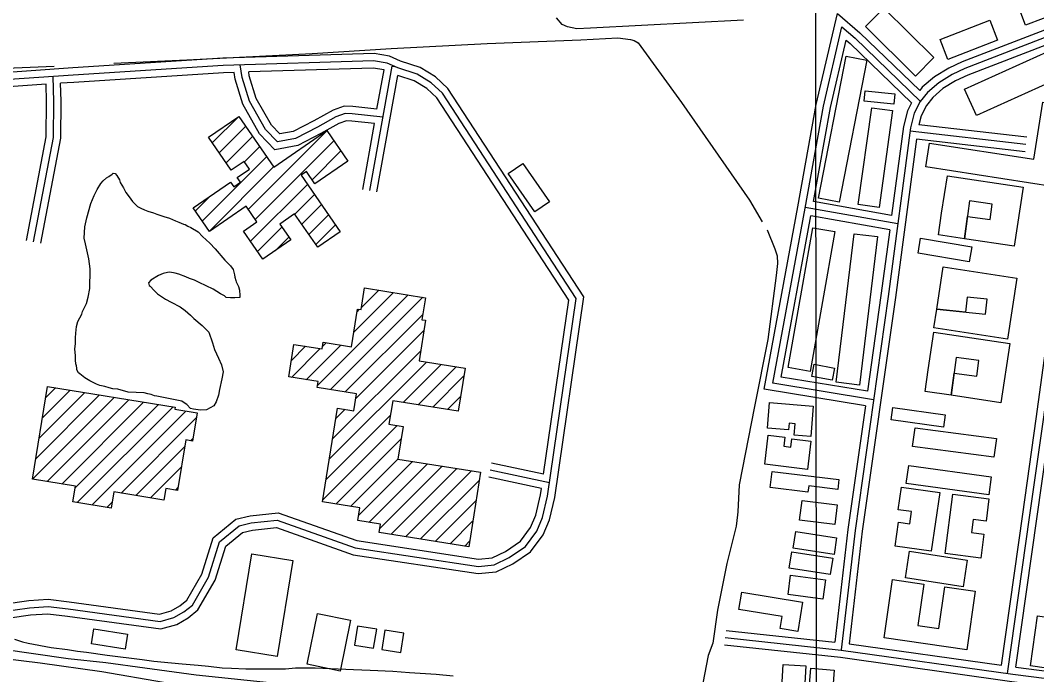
# Model space of a CAD drawing. Extents: x 3297735 to 3335592, y 670436 to 695807.
# Drawn here: x 3326483 to 3328585, y 688032 to 689386 of the extents above; entities that cross this region are included whole.
import ezdxf

# ---------------------------------------------------------------- set-up
doc = ezdxf.new("R2010")
doc.units = 0
for name, color, linetype in [('V-BLDG-OTLN', 7, 'Continuous'), ('V-GRID-MAJR', 7, 'Continuous'), ('V-ROAD-CNTR', 7, 'Continuous'), ('V-SITE-OTLN', 7, 'Continuous'), ('V-SITE-VEGE', 7, 'Continuous'), ('V-TOPO-SHOR', 7, 'Continuous')]:
    doc.layers.add(name, color=color, linetype=linetype)

msp = doc.modelspace()

# ---------------------------------------------------------------- linework, layer by layer
at = {"layer": 'V-BLDG-OTLN'}
for p, q in [((3326880, 689132.5), (3326934.6, 689187.1)), ((3326894.4, 689111.6), (3326949, 689166.2)), ((3326954.2, 688994.7), (3327117, 689157.5)), ((3326908.8, 689090.7), (3326963.5, 689145.3)), ((3326968.7, 688973.7), (3327131.5, 689136.5)), ((3326946.5, 689093), (3326977.9, 689124.4)), ((3327086.4, 689056.1), (3327145.9, 689115.6)), ((3326859.6, 688970.8), (3326992.3, 689103.4)), ((3327160.3, 689094.6), (3327160.3, 689094.7)), ((3326874.1, 688949.8), (3327006.8, 689082.5)), ((3326959.1, 688928.8), (3327076.8, 689046.5)), ((3326845.2, 688991.7), (3326875.4, 689021.9)), ((3327050.6, 688984.9), (3327091.3, 689025.6)), ((3328445.8, 689012.2), (3328435.2, 688934)), ((3327065, 688964), (3327105.7, 689004.7)), ((3327079.5, 688943.1), (3327120.1, 688983.8)), ((3328381.3, 688942.1), (3328388, 688986.8)), ((3328435.2, 688934), (3328441.4, 688980)), ((3326944.7, 688949.7), (3326945.3, 688950.4)), ((3326973.6, 688907.9), (3327024.2, 688958.5)), ((3327093.9, 688922.2), (3327134.6, 688962.8)), ((3327009.9, 688908.9), (3327038.6, 688937.6)), ((3328435.2, 688934), (3328381.3, 688942.1)), ((3328377.8, 688788.5), (3328390.9, 688875.8)), ((3327172.8, 688740.9), (3327254.6, 688822.7)), ((3327188.3, 688791.7), (3327224.2, 688827.6)), ((3327097.5, 688630.2), (3327285.1, 688817.8)), ((3327124.6, 688622), (3327315.6, 688813)), ((3327179.6, 688783), (3327184.6, 688788.1)), ((3328437.4, 688782.4), (3328377.8, 688788.5)), ((3327155.1, 688617.1), (3327315.3, 688777.3)), ((3327176.7, 688603.3), (3327317.7, 688744.3)), ((3327107.7, 688711.1), (3327115.4, 688718.8)), ((3327043.5, 688682.3), (3327072.9, 688711.7)), ((3327043.9, 688647.3), (3327103.4, 688706.8)), ((3327074.3, 688642.4), (3327145.8, 688713.9)), ((3327128.8, 688520.1), (3327310.9, 688702.2)), ((3327122, 688478), (3327323.1, 688679.1)), ((3327274.9, 688595.5), (3327353.6, 688674.2)), ((3328418.2, 688688.5), (3328407.5, 688610.3)), ((3328418.2, 688688.5), (3328407.5, 688610.3)), ((3327305.4, 688590.6), (3327384.1, 688669.3)), ((3328353.7, 688618.4), (3328360.4, 688663.1)), ((3328353.7, 688618.4), (3328360.4, 688663.1)), ((3328407.5, 688610.3), (3328413.8, 688656.3)), ((3328407.5, 688610.3), (3328413.8, 688656.3)), ((3327335.8, 688585.7), (3327400.4, 688650.3)), ((3326515, 688479), (3326647, 688611)), ((3326521.9, 688521.3), (3326616.6, 688616)), ((3326528.8, 688563.6), (3326586.2, 688621)), ((3326535.8, 688605.9), (3326555.9, 688626)), ((3328407.5, 688610.3), (3328353.7, 688618.4)), ((3328407.5, 688610.3), (3328353.7, 688618.4)), ((3326508, 688436.7), (3326677.4, 688606)), ((3326538.4, 688431.7), (3326707.7, 688601.1)), ((3326568.8, 688426.7), (3326738.1, 688596.1)), ((3326596.5, 688419.2), (3326768.5, 688591.1)), ((3327366.3, 688580.8), (3327393.7, 688608.2)), ((3326600.9, 688388.2), (3326798.9, 688586.1)), ((3326631.3, 688383.2), (3326825.6, 688577.5)), ((3327115.3, 688435.9), (3327248.1, 688568.7)), ((3327135.5, 688562.2), (3327154.7, 688581.3)), ((3326691.4, 688407.9), (3326846.9, 688563.4)), ((3327108.6, 688393.8), (3327262.5, 688547.7)), ((3326835.1, 688516.3), (3326839.9, 688521.1)), ((3327135.5, 688385.3), (3327270.6, 688520.5)), ((3326721.8, 688403), (3326823.3, 688504.5)), ((3327165.9, 688380.5), (3327263.9, 688478.4)), ((3327182.5, 688361.7), (3327294.3, 688473.5)), ((3327203.6, 688347.4), (3327324.8, 688468.6)), ((3327226.6, 688335), (3327355.3, 688463.7)), ((3326752.1, 688398), (3326816.3, 688462.2)), ((3327249.7, 688322.8), (3327385.8, 688458.9)), ((3327280.2, 688318), (3327416.3, 688454)), ((3327310.7, 688313.1), (3327432.2, 688434.6)), ((3326803.7, 688414.2), (3326809.4, 688419.9)), ((3326661.7, 688378.2), (3326673, 688389.5)), ((3327341.2, 688308.2), (3327425.5, 688392.5)), ((3327371.6, 688303.3), (3327418.8, 688350.4)), ((3327402.1, 688298.4), (3327412, 688308.3))]:
    msp.add_line(p, q, dxfattribs=at)
for points in [[(3328529, 689462.4), (3328638.9, 689503.5), (3328671.3, 689416.8), (3328561.4, 689375.7)], [(3328268.3, 689411.1), (3328371.9, 689308.8), (3328334, 689270.5), (3328230.4, 689372.7)], [(3328384.7, 689345.9), (3328487.6, 689385.8), (3328503.6, 689344.6), (3328400.7, 689304.8)], [(3328133.4, 689018.2), (3328190.9, 689311.9), (3328233.5, 689303.6), (3328176, 689009.8)], [(3328435.6, 689243.6), (3328606, 689320.7), (3328630.8, 689265.9), (3328460.4, 689188.8)], [(3328230.2, 689240.1), (3328291.4, 689234), (3328289.3, 689212.7), (3328228.1, 689218.8)], [(3328215.6, 689004.7), (3328243.4, 689205), (3328286.5, 689199), (3328258.7, 688998.7)], [(3328362.6, 689131.9), (3328578.6, 689098.3), (3328597.1, 689216.8), (3328646.7, 689209.1), (3328620.7, 689041.4), (3328355, 689082.7)], [(3326934.6, 689187.1), (3327007.1, 689082), (3327116.9, 689157.7), (3327160.3, 689094.7), (3327092.2, 689047.7), (3327074.7, 689073), (3327063.8, 689065.5), (3327144.5, 688948.4), (3327098, 688916.3), (3327050.3, 688985.4), (3327020, 688964.5), (3327042.7, 688931.5), (3326984.8, 688891.6), (3326944.6, 688949.9), (3326972.1, 688968.8), (3326949.8, 689001.1), (3326874.5, 688949.2), (3326840.8, 688998), (3326917.8, 689051.1), (3326924.3, 689041.6), (3326938.2, 689051.2), (3326931.6, 689060.8), (3326956.8, 689078.1), (3326945.8, 689094), (3326919.2, 689075.7), (3326872.1, 689144)], [(3327547, 688989.5), (3327492, 689068.9), (3327522, 689089.7), (3327577.1, 689010.3)], [(3328070.7, 688667.5), (3328121.7, 688956.8), (3328167.3, 688948.7), (3328116.3, 688659.5)], [(3328170.2, 688637.2), (3328207.2, 688944.3), (3328255.3, 688938.5), (3328218.4, 688631.4)], [(3328445.1, 688886.6), (3328339.3, 688904.2), (3328344.4, 688935), (3328450.2, 688917.4)], [(3327263.9, 688478.4), (3327434.9, 688451), (3327410.2, 688297.1), (3327225.2, 688326.8), (3327227.9, 688343.5), (3327180.8, 688351), (3327185, 688377.4), (3327107.9, 688389.7), (3327139, 688583.8), (3327172.7, 688578.4), (3327178.3, 688613.4), (3327096.9, 688626.4), (3327098.8, 688638.5), (3327038.1, 688648.2), (3327048.9, 688715.6), (3327106.9, 688706.3), (3327109.1, 688719.8), (3327167.9, 688710.4), (3327180.5, 688788.7), (3327187.7, 688787.6), (3327194.8, 688832.3), (3327320.9, 688812.1), (3327313.6, 688766.6), (3327321, 688765.4), (3327307.6, 688681.5), (3327403, 688666.3), (3327388.7, 688577.3), (3327253, 688599), (3327245.2, 688550.5), (3327274.6, 688545.8)], [(3328161.7, 688641.4), (3328119.5, 688649.2), (3328124.2, 688674.5), (3328166.4, 688666.7)], [(3326508, 688436.7), (3326539.5, 688628.7), (3326803.4, 688585.4), (3326802.7, 688581.3), (3326848.6, 688573.7), (3326839, 688515.7), (3326825.5, 688517.9), (3326808.3, 688413.5), (3326784.1, 688417.4), (3326780.1, 688393.4), (3326676.4, 688410.4), (3326670.9, 688376.7), (3326591.7, 688389.7), (3326597, 688422.1)], [(3328032.1, 688595.2), (3328122.7, 688587.9), (3328117.7, 688525.2), (3328083.3, 688527.9), (3328085.2, 688551.3), (3328072.7, 688552.3), (3328071.7, 688538.9), (3328027.8, 688542.4)], [(3328287.3, 688585.1), (3328395.4, 688570.1), (3328391.8, 688544.6), (3328283.7, 688559.6)], [(3328110.8, 688457.1), (3328022.2, 688467.7), (3328029.4, 688527.7), (3328063.8, 688523.6), (3328061.6, 688504.9), (3328076.5, 688503.1), (3328078.5, 688520.1), (3328117.8, 688515.4)], [(3328496.2, 688482.3), (3328328, 688504.6), (3328333.2, 688543.1), (3328501.3, 688520.8)], [(3328320, 688465.2), (3328490.7, 688441.6), (3328485.5, 688404.1), (3328314.8, 688427.6)], [(3328173.3, 688415.4), (3328113.2, 688422.7), (3328111.6, 688409.9), (3328033.8, 688419.3), (3328037.8, 688452.7), (3328175.8, 688435.9)], [(3328384, 688409), (3328366.7, 688287.6), (3328291.8, 688298.3), (3328298.9, 688347.9), (3328322.1, 688344.5), (3328325.7, 688369.6), (3328298.3, 688373.5), (3328305, 688420.3)], [(3328395.1, 688282.9), (3328411.2, 688405.7), (3328485.8, 688395.9), (3328479.9, 688350.1), (3328453.3, 688353.6), (3328449.7, 688326.2), (3328475.4, 688322.8), (3328468.9, 688273.3)], [(3328099.6, 688393), (3328172.2, 688383.7), (3328167, 688342.7), (3328094.4, 688351.9)], [(3328086.3, 688328.5), (3328170.9, 688315.3), (3328165.6, 688281), (3328081, 688294.2)], [(3326929.5, 688083.7), (3326962.1, 688282.1), (3327046.6, 688268.3), (3327014, 688069.8)], [(3328078.4, 688286.8), (3328163, 688273.7), (3328157.7, 688239.4), (3328073.1, 688252.5)], [(3328321.8, 688287.8), (3328441, 688269.2), (3328432.4, 688214.1), (3328313.2, 688232.7)], [(3328075.8, 688238.4), (3328147.8, 688228.8), (3328142.4, 688188.5), (3328070.4, 688198.1)], [(3328269.1, 688108.3), (3328286.3, 688229.1), (3328351.2, 688219.9), (3328339.1, 688134.4), (3328382.4, 688128.2), (3328394.6, 688214), (3328457.4, 688205), (3328440.2, 688084)], [(3327974.8, 688203.4), (3328100.6, 688182.4), (3328090.5, 688121.7), (3328054.1, 688127.8), (3328058.2, 688152.6), (3327968.8, 688167.5)], [(3327076, 688053.9), (3327097.6, 688159.3), (3327166.1, 688145.3), (3327144.5, 688039.9)], [(3328586.3, 688154), (3328841.1, 688118.2), (3328827.3, 688019.7), (3328777.6, 688026.7), (3328783.8, 688070.8), (3328639.7, 688091), (3328632.8, 688041.9), (3328571.7, 688050.5)], [(3326635.1, 688127.3), (3326704.9, 688116.4), (3326700.1, 688085.3), (3326630.3, 688096.2)], [(3327220, 688126.9), (3327180.5, 688133.1), (3327174.2, 688093.6), (3327213.7, 688087.4)], [(3327276.1, 688118), (3327236.6, 688124.3), (3327230.3, 688084.8), (3327269.8, 688078.5)], [(3328054.7, 687957), (3328060.3, 688053.4), (3328107.4, 688050.6), (3328101.7, 687954.2)], [(3328109.9, 687954.1), (3328117.4, 688046), (3328166.1, 688042), (3328158.6, 687950.2)]]:
    msp.add_lwpolyline(points, close=True, dxfattribs=at)
for points in [[(3328388, 688986.8), (3328399.8, 689064.4), (3328556.4, 689040.8), (3328538, 688918.5), (3328435.2, 688934)], [(3328441.4, 688980), (3328488.5, 688973.6), (3328492.8, 689005.8), (3328445.8, 689012.2)], [(3328390.9, 688875.8), (3328543.3, 688852.8), (3328524.2, 688726.5), (3328371.9, 688749.5), (3328377.8, 688788.5)], [(3328377.8, 688788.5), (3328478.8, 688778.1), (3328481.9, 688809.2)], [(3328481.9, 688809.2), (3328440.6, 688813.5), (3328437.4, 688782.4)], [(3328360.4, 688663.1), (3328372.1, 688740.7), (3328528.8, 688717.1), (3328510.3, 688594.8), (3328407.5, 688610.3)], [(3328360.4, 688663.1), (3328372.1, 688740.7), (3328528.8, 688717.1), (3328510.3, 688594.8), (3328407.5, 688610.3)], [(3328413.8, 688656.3), (3328460.8, 688649.9), (3328465.2, 688682), (3328418.2, 688688.5)], [(3328413.8, 688656.3), (3328460.8, 688649.9), (3328465.2, 688682), (3328418.2, 688688.5)]]:
    msp.add_lwpolyline(points, dxfattribs=at)
at = {"layer": 'V-GRID-MAJR'}
msp.add_lwpolyline([(3328121.1, 694023.3), (3328122.9, 692632.1), (3328125.9, 690334.1), (3328128.8, 688099.3), (3328131.9, 685737.5), (3328135.3, 683120.4), (3328137.8, 681237.4), (3328140.4, 679290.1), (3328142.4, 677694.2), (3328144.6, 676034.3), (3328144.9, 675838.7)], dxfattribs=at)
at = {"layer": 'V-ROAD-CNTR'}
for points in [[(3329802.2, 689794.1), (3329637.7, 689690.4), (3329546.1, 689626.8), (3329350.2, 689580.2), (3329061.5, 689517.6), (3328788.7, 689422.6), (3328436.3, 689285.9), (3328409.7, 689273.5), (3328381.9, 689256.7), (3328358.9, 689236.8), (3328343.9, 689217.6), (3328331.4, 689193.5), (3328323.7, 689163.4), (3328277.4, 688814.4), (3328209.1, 688330.8), (3328180, 688083.5)], [(3329072.6, 689537.3), (3328783.5, 689436.7), (3328430.4, 689299.7), (3328402.7, 689286.8), (3328373.1, 689268.9), (3328348, 689247.2), (3328342.6, 689240.4)], [(3328230.4, 688588.8), (3328021.4, 688623), (3328090.9, 689000.3), (3328128.8, 689211.4), (3328172.8, 689400.2), (3328219.1, 689359.8), (3328342.6, 689240.4)], [(3328247.3, 688601.2), (3328038.9, 688635.3), (3328105.6, 688997.6), (3328143.5, 689208.4), (3328181.7, 689372.5), (3328209, 689348.8), (3328344.2, 689218)], [(3328524.4, 688034.9), (3328570.6, 688362), (3328598.5, 688559.9), (3328635.2, 688825.9), (3328656.2, 689000.7), (3328689.4, 689265.8), (3328691, 689317.1), (3328670.9, 689376.9)], [(3328661.7, 689357.3), (3328442.2, 689272.1), (3328416.8, 689260.3), (3328390.8, 689244.6), (3328369.8, 689226.4), (3328356.5, 689209.5), (3328345.5, 689188.2), (3328340.8, 689169.8)], [(3328511.6, 688051.8), (3328555.8, 688364.1), (3328583.6, 688561.9), (3328620.3, 688827.8), (3328641.3, 689002.5), (3328674.4, 689267), (3328676, 689314.9), (3328661.7, 689357.3)], [(3328123.2, 689010.8), (3328158.2, 689205.4), (3328190.7, 689344.8), (3328198.8, 689337.7), (3328325.6, 689215)], [(3326384.9, 688138.9), (3326503.9, 688156), (3326540.1, 688158.3), (3326580.4, 688153.4), (3326773.4, 688127), (3326806.6, 688136.5), (3326829.9, 688149.9), (3326850.5, 688166.6), (3326885.7, 688228), (3326907.8, 688298.2), (3326942.3, 688326.7), (3326962.9, 688331.4), (3327012.5, 688336.6), (3327171.6, 688280.5), (3327430, 688241.4), (3327467, 688245), (3327501.2, 688261.4), (3327538, 688286.6), (3327564.2, 688321.8), (3327577.4, 688353), (3327588.2, 688399.1), (3327648.3, 688813.7), (3327367.3, 689244.7), (3327341.6, 689268.7), (3327310, 689287.9), (3327269, 689301.2), (3327246.2, 689311.6), (3327214.7, 689317.1), (3326901.8, 689307.3), (3326591.6, 689287.5), (3326418.6, 689275.3)], [(3326383.1, 688153.8), (3326502.3, 688170.9), (3326540.6, 688173.4), (3326582.4, 688168.3), (3326772.3, 688142.3), (3326800.7, 688150.4), (3326821.4, 688162.3), (3326838.9, 688176.5), (3326871.9, 688234), (3326894.8, 688306.9), (3326935.5, 688340.6), (3326960.5, 688346.2), (3327014.3, 688351.9), (3327175.3, 688295.1), (3327430.4, 688256.5), (3327462.9, 688259.7), (3327493.7, 688274.5), (3327527.5, 688297.6), (3327551.1, 688329.3), (3327563, 688357.6), (3327573.4, 688401.9), (3327632.7, 688810.3), (3327355.7, 689234.9), (3327332.5, 689256.7), (3327303.7, 689274.2), (3327263.6, 689287.2), (3327241.7, 689297.2), (3327213.6, 689302.1), (3326902.5, 689292.3), (3326592.6, 689272.5), (3326419.5, 689260.3)], [(3327232.9, 689185.2), (3327169.6, 689192.5), (3327155.1, 689192.8), (3327135.8, 689186.4), (3327097.3, 689165), (3327052, 689141.5), (3327014.7, 689134.5), (3326990.1, 689160.2), (3326957.2, 689218.3), (3326942, 689267.8), (3326937.8, 689293.4)], [(3327235.2, 689283.1), (3327212.6, 689287.1), (3326955.4, 689279)], [(3327205.8, 689033.5), (3327251.8, 689291), (3327256.9, 689290.3)], [(3327220.6, 689201.7), (3327235.2, 689283.1)], [(3326510.7, 688927.7), (3326551.9, 689143.5), (3326552.5, 689218.1), (3326550.9, 689269.6)], [(3326925.1, 689278), (3326903.3, 689277.3), (3326593.6, 689257.5), (3326566.4, 689255.6)], [(3327215.3, 689172.1), (3327168.6, 689177.5), (3327157.3, 689177.8), (3327141.8, 689172.6), (3327104.4, 689151.7), (3327057, 689127.1), (3327009.5, 689118.2), (3326977.9, 689151.2), (3326943.3, 689212.3), (3326927.4, 689264.3), (3326925.1, 689278)], [(3327220.6, 689201.7), (3327170.6, 689207.5), (3327152.8, 689207.9), (3327129.7, 689200.2), (3327090.2, 689178.2), (3327047.1, 689155.8), (3327019.9, 689150.7), (3327002.2, 689169.2), (3326971, 689224.3), (3326956.6, 689271.2), (3326955.4, 689279)], [(3327220.5, 689030.9), (3327263.6, 689271.4)], [(3327564.9, 688447.4), (3327617, 688806.8), (3327344.1, 689225.2), (3327323.4, 689244.7), (3327297.4, 689260.5), (3327263.6, 689271.4)], [(3326536.4, 689253.5), (3326420.3, 689245.3), (3326235, 689237.2), (3326092, 689228.7), (3325833.8, 689217.5), (3325649, 689210), (3325638.6, 689206.9), (3325623.4, 689198.1), (3325612.2, 689187.5), (3325577.7, 689111.2), (3325550, 689036.2), (3325510.9, 688915), (3325489.3, 688858.8)], [(3326496, 688930.5), (3326536.9, 689145), (3326537.5, 689218), (3326536.4, 689253.5)], [(3326525.4, 688924.9), (3326566.9, 689142), (3326567.5, 689218.3), (3326566.4, 689255.6)], [(3327940.6, 688109.2), (3328180.4, 688083.4), (3328534.9, 688033.4), (3328848.7, 687993.3), (3328906.4, 687979.3), (3329183.6, 687942), (3329215.7, 687957.3), (3329227.9, 687975.9), (3329238.9, 688116.8), (3329268.5, 688352.7), (3329311.8, 688644.3), (3329318.8, 688705), (3329329.8, 688770.1), (3329347, 688919.1), (3329370.5, 689024), (3329383.9, 689242.1)], [(3328325.6, 689215), (3328317.3, 689198.9), (3328309, 689166.2), (3328284.5, 688982.1)], [(3327191, 689036.1), (3327215.3, 689172.1)], [(3328562.3, 689129), (3328322.8, 689156.8)], [(3328564, 689143.9), (3328340.8, 689169.8)], [(3328335.8, 689140.2), (3328292.3, 688812.4), (3328223.9, 688328.9), (3328196.7, 688096.3)], [(3328560.6, 689114.1), (3328335.8, 689140.2)], [(3328284.5, 688982.1), (3328123.2, 689010.8)], [(3328297.3, 688964.6), (3328105.8, 688998.6)], [(3328234.6, 688618.5), (3328056.5, 688647.7), (3328117.8, 688981.3)], [(3328280.6, 688952.4), (3328117.8, 688981.3)], [(3328280.6, 688952.4), (3328262.6, 688816.5), (3328234.6, 688618.5)], [(3328230.4, 688588.8), (3328194.2, 688332.7), (3328166.9, 688100)], [(3328541.3, 688047.7), (3328585.5, 688359.9), (3328604.7, 688496)], [(3327564.9, 688447.4), (3327457.6, 688469.9)], [(3327577.5, 688429.5), (3327454.6, 688455.2)], [(3327560.6, 688417.7), (3327451.5, 688440.6)], [(3326390.2, 688170), (3326500.8, 688185.8), (3326541, 688188.4), (3326584.3, 688183.1), (3326771.2, 688157.6), (3326794.8, 688164.3), (3326812.9, 688174.7), (3326827.3, 688186.4), (3326858.1, 688240.1), (3326881.9, 688315.7), (3326928.7, 688354.4), (3326958.1, 688361), (3327016.1, 688367.1), (3327178.9, 688309.7), (3327430.8, 688271.6), (3327458.8, 688274.4), (3327486.2, 688287.5), (3327517, 688308.5), (3327538, 688336.8), (3327548.7, 688362.3), (3327558.7, 688404.6), (3327560.6, 688417.7)], [(3327942.2, 688124.1), (3328166.9, 688100)], [(3327939, 688094.2), (3328178.6, 688068.6), (3328532.9, 688018.5), (3328854, 687977.5)], [(3328196.7, 688096.3), (3328511.6, 688051.8)], [(3328541.3, 688047.7), (3328857.9, 688007.2)]]:
    msp.add_lwpolyline(points, dxfattribs=at)
at = {"layer": 'V-SITE-OTLN'}
msp.add_lwpolyline([(3327978.2, 689386.3), (3327662.1, 689369.6), (3327633.6, 689368.1), (3327614.6, 689372), (3327603.7, 689377.3), (3327592, 689390.8)], dxfattribs=at)
at = {"layer": 'V-SITE-VEGE'}
for points in [[(3326792.2, 688864.6), (3326787.4, 688864.5), (3326778.4, 688862.4), (3326768.8, 688858.2), (3326752.9, 688848.4), (3326748.2, 688842.8), (3326749.6, 688837.3), (3326751.7, 688835.9), (3326760, 688827), (3326767, 688820.1), (3326783, 688809.2), (3326794.8, 688803.1), (3326813.5, 688792.9), (3326823.9, 688785.3), (3326835, 688775.7), (3326842, 688768.9), (3326859.4, 688754.5), (3326872.6, 688740.8), (3326880.4, 688718.7), (3326884.6, 688705), (3326893.1, 688687.1), (3326899.4, 688673.3), (3326902.3, 688658.8), (3326899.6, 688644.3), (3326894.9, 688622.1), (3326893, 688610.4), (3326888.2, 688596.5), (3326883.5, 688588.2), (3326868.3, 688580.5), (3326855.9, 688579.7), (3326841.4, 688581.6), (3326835.1, 688583), (3326827.5, 688591.2), (3326819.8, 688596), (3326817, 688598), (3326765.1, 688608.7), (3326760.3, 688609.3), (3326753.4, 688612.1), (3326747.1, 688613.4), (3326739.5, 688615.4), (3326706.4, 688616.5), (3326684.9, 688622.6), (3326674.5, 688623.9), (3326666.9, 688625.9), (3326657.9, 688628.6), (3326647.5, 688630.6), (3326640.6, 688633.3), (3326626.7, 688640.1), (3326616.3, 688646.2), (3326605.9, 688654.5), (3326603.1, 688656.5), (3326600.3, 688662.7), (3326600.3, 688666.2), (3326599.5, 688671), (3326598.1, 688675.1), (3326597.4, 688682.7), (3326597.3, 688691.7), (3326595.8, 688706.2), (3326597.1, 688716.6), (3326597, 688729), (3326597.6, 688738.7), (3326599.6, 688752.5), (3326602.3, 688762.9), (3326610.5, 688778.2), (3326611.8, 688783.7), (3326620, 688800.4), (3326623.3, 688813.5), (3326626.6, 688830.8), (3326627.2, 688841.9), (3326627.8, 688859.2), (3326627.7, 688871.6), (3326624.8, 688892.3), (3326617.6, 688923.3), (3326615.5, 688935.1), (3326616.7, 688958.6), (3326620.7, 688977.3), (3326628.7, 689007), (3326635.5, 689023.7), (3326641.7, 689036.1), (3326649.8, 689048.6), (3326654.6, 689053.5), (3326661.5, 689059.8), (3326666.3, 689062.6), (3326673.2, 689067.5), (3326675.3, 689069.6), (3326679.4, 689068.9), (3326682.9, 689064.8), (3326688.5, 689055.8), (3326689.9, 689050.3), (3326696.2, 689039.3), (3326701.1, 689029.7), (3326708.1, 689020.8), (3326715.1, 689011.1), (3326725.5, 689000.9), (3326732.5, 688997.5), (3326740.1, 688994.1), (3326747, 688991.3), (3326758.8, 688987.3), (3326765.7, 688984.6), (3326779.6, 688979.8), (3326791.4, 688976.5)], [(3326791.4, 688976.5), (3326803.8, 688971.1), (3326810.8, 688968.3), (3326820.5, 688964.3), (3326823.9, 688963.6), (3326829.5, 688960.2), (3326835.7, 688957.5), (3326851, 688948.6), (3326860, 688939), (3326874.7, 688924.6), (3326885.8, 688912.9), (3326906, 688889.6), (3326917.9, 688878), (3326923.4, 688870.4), (3326926.3, 688859.4), (3326927, 688854.5), (3326928.5, 688847.6), (3326929.2, 688844.9), (3326934.1, 688835.2), (3326936.2, 688827.6), (3326937, 688816.6), (3326937, 688812.5), (3326926.7, 688811.7), (3326917.7, 688811.6), (3326908.7, 688812.2), (3326905.2, 688815.7), (3326896.9, 688820.4), (3326881.6, 688830), (3326867.7, 688836.8), (3326853.2, 688843.6), (3326843.5, 688848.4), (3326833.1, 688851.7), (3326825.4, 688855.1), (3326810.9, 688860.6), (3326803.3, 688862.6), (3326792.2, 688864.6)], [(3326471.2, 688106.2), (3326487.8, 688100.1), (3326499.6, 688097.4), (3326546.6, 688088.8), (3326580.5, 688084.2), (3326601.3, 688080.9), (3326619.9, 688079), (3326662.8, 688073.1), (3326735.4, 688064), (3326759, 688060.7), (3326795.6, 688056.8), (3326817.7, 688054.9), (3326850.9, 688052.4), (3326872.4, 688049.8), (3326900.7, 688046.6), (3326920.1, 688046), (3326949.1, 688044.2), (3327031.3, 688044.8), (3327052, 688046.4), (3327092.8, 688046.7), (3327124.6, 688045.5), (3327172.3, 688043.1), (3327206.2, 688042), (3327253.2, 688039.6), (3327287.7, 688037.1), (3327343, 688033.4), (3327378.3, 688030.2)]]:
    msp.add_lwpolyline(points, dxfattribs=at)
at = {"layer": 'V-TOPO-SHOR'}
for points in [[(3326676.2, 689297.2), (3326827.2, 689304.4), (3327086.7, 689317.2), (3327249.7, 689327.8), (3327448.6, 689338.1), (3327642, 689345.7), (3327718.2, 689349.6), (3327744.5, 689346.4), (3327752.6, 689343.8), (3327760.7, 689339.2), (3327850, 689215.8), (3327991.1, 689013.9), (3328016.8, 688968.9)], [(3326553.4, 689290.4), (3326370.7, 689283), (3326139.6, 689270.1), (3325937.8, 689256.8), (3325698.9, 689245.2), (3325583.4, 689237.9), (3325549.9, 689235.9)], [(3328027.1, 688952.4), (3328043.1, 688913.2), (3328047.9, 688898.4), (3328048.7, 688882.9), (3328045.6, 688857.9), (3328028.4, 688725.6), (3328001.1, 688587.2), (3327969.3, 688425.1), (3327966.4, 688369.1), (3327965.7, 688363.1), (3327963.2, 688339.5), (3327943.6, 688262.4), (3327924.8, 688165.9), (3327915.2, 688097.7), (3327905.2, 688072), (3327883.8, 687961.3), (3327877.4, 687920.1), (3327874.2, 687894.4)], [(3326439.6, 688067.2), (3326435.5, 688077), (3326443.5, 688086.1), (3326581.9, 688065.9), (3326660, 688057.6), (3326740.9, 688046.6), (3326846.4, 688032.3), (3326998.5, 688016.4), (3327158.8, 687993.6), (3327233.5, 687982.6), (3327261.6, 687977.3), (3327278.1, 687975.4), (3327334.9, 687971), (3327395.2, 687964.6), (3327465.1, 687955.6), (3327511, 687946.4)], [(3326439.6, 688067.2), (3326523.9, 688057), (3326651.5, 688039.1), (3326779.1, 688017.2), (3326921.5, 688004.1), (3327028.1, 687994.1), (3327212.3, 687970.6), (3327256.9, 687963.5), (3327285.2, 687965.1), (3327311.5, 687964.6), (3327383, 687955), (3327485.6, 687939), (3327554.9, 687928.4), (3327616.3, 687922.8), (3327660.2, 687916.4), (3327714.2, 687908), (3327791.2, 687897.1), (3327829, 687900.2)]]:
    msp.add_lwpolyline(points, dxfattribs=at)

doc.saveas('drawing.dxf')
